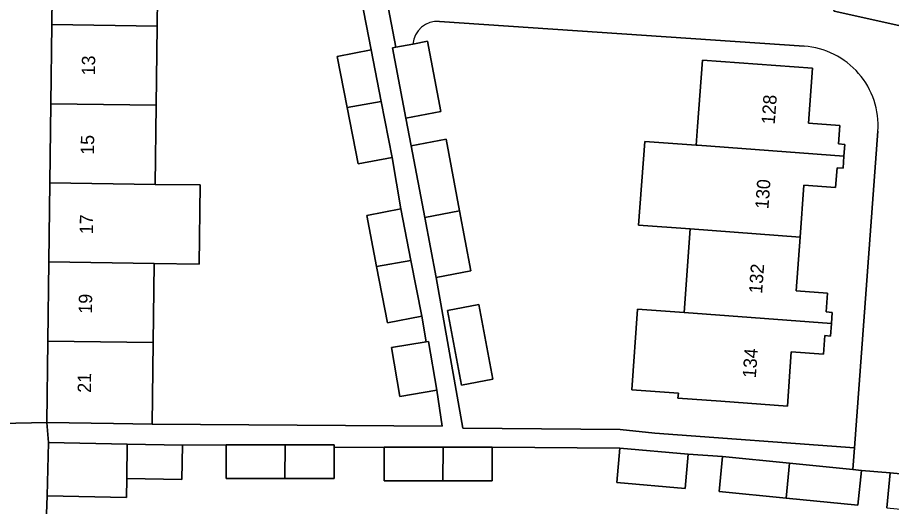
# Model space of a CAD drawing. Extents: x 163683 to 164494, y 382709 to 383872.
# Drawn here: x 164204 to 164269.7, y 383459.6 to 383496.3 of the extents above; entities that cross this region are included whole.
import ezdxf

# ---------------------------------------------------------------- set-up
doc = ezdxf.new("R2010")
doc.units = 0
for name, color, linetype in [('IMGEO_Erf', 7, 'Continuous'), ('IMGEO_Pand', 7, 'Continuous'), ('IMGEO_Pand_nummerreeks', 7, 'Continuous'), ('IMGEO_Voetpad_open', 7, 'Continuous')]:
    doc.layers.add(name, color=color, linetype=linetype)

msp = doc.modelspace()

# ---------------------------------------------------------------- linework, layer by layer
at = {"layer": 'IMGEO_Erf'}
for points in [[(164253.12, 383535.675), (164254.587, 383530.934), (164256.161, 383525.845), (164253.686, 383525.079), (164254.373, 383522.912), (164256.854, 383523.68), (164258.344, 383518.862), (164259.895, 383513.85), (164257.414, 383513.082), (164258.082, 383510.919), (164260.578, 383511.691), (164262.095, 383506.787), (164263.654, 383501.748), (164261.158, 383500.976), (164261.461, 383500), (164261.531, 383499.773), (164262.258, 383500), (164266.303, 383501.262), (164266.697, 383500), (164267.047, 383498.876), (164264.969, 383498.228), (164265.356, 383496.791), (164275.152, 383494.614)], [(164202.751, 383465.821), (164206.24, 383465.895), (164206.318, 383472.01), (164206.394, 383477.952), (164206.47, 383483.893), (164206.545, 383489.835), (164206.621, 383495.776), (164206.675, 383500)], [(164214.576, 383500), (164214.521, 383495.661), (164214.445, 383489.72), (164214.369, 383483.778), (164217.76, 383483.735), (164217.685, 383477.794), (164214.294, 383477.837), (164214.218, 383471.896), (164214.14, 383465.772), (164235.907, 383465.619), (164235.521, 383468.312), (164232.735, 383467.841), (164232.114, 383471.516), (164234.705, 383471.954), (164234.38, 383473.878), (164231.824, 383473.38), (164230.999, 383477.615), (164230.251, 383481.45), (164232.807, 383481.948), (164232.158, 383485.81), (164229.602, 383485.312), (164228.777, 383489.547), (164228.029, 383493.382), (164230.585, 383493.88), (164229.827, 383497.769)], [(164263.088, 383494.152), (164235.713, 383496.018)], [(164233.716, 383494.319), (164234.815, 383494.527), (164235.813, 383489.26), (164233.199, 383488.764), (164233.595, 383486.675), (164236.209, 383487.171), (164237.23, 383481.784), (164238.082, 383477.285), (164235.468, 383476.79), (164237.473, 383465.461), (164249.293, 383465.361), (164251.872, 383465.101), (164266.863, 383463.997), (164268.624, 383487.766)], [(164269.3, 383459.492), (164269.562, 383462.121), (164267.391, 383462.295), (164267.132, 383459.687), (164261.736, 383460.223), (164256.706, 383460.723), (164256.965, 383463.331), (164254.379, 383463.526), (164254.155, 383460.934), (164249.034, 383461.376), (164249.257, 383463.968), (164239.664, 383464.033), (164239.664, 383461.507), (164235.96, 383461.507), (164231.569, 383461.507), (164231.569, 383464.033), (164227.806, 383464.023), (164227.806, 383461.687), (164224.102, 383461.687), (164219.711, 383461.687), (164219.711, 383464.213), (164216.424, 383464.195), (164216.375, 383461.617), (164212.24, 383461.681), (164212.218, 383460.254), (164206.268, 383460.383), (164206.057, 383454.918)]]:
    msp.add_lwpolyline(points, dxfattribs=at)
for points in [[(164254.539, 383480.435), (164250.67, 383480.723), (164251.138, 383487.012), (164254.992, 383486.726), (164255.093, 383488.13), (164255.452, 383493.116), (164263.726, 383492.52), (164263.427, 383488.365), (164265.772, 383488.196), (164265.672, 383486.813), (164266.143, 383486.779), (164266.08, 383485.9), (164266.014, 383484.991), (164265.566, 383485.023), (164265.459, 383483.546), (164263.068, 383483.718), (164262.788, 383479.821), (164262.497, 383475.784), (164264.841, 383475.615), (164264.739, 383474.202), (164265.201, 383474.169), (164265.14, 383473.322), (164265.073, 383472.386), (164264.64, 383472.417), (164264.54, 383471.025), (164262.127, 383471.199), (164261.834, 383467.127), (164256.847, 383467.486), (164253.623, 383467.718), (164253.651, 383468.101), (164250.151, 383468.353), (164250.586, 383474.397), (164254.086, 383474.145)], [(164238.665, 383474.757), (164239.728, 383469.145), (164237.369, 383468.698), (164236.306, 383474.31)]]:
    msp.add_lwpolyline(points, close=True, dxfattribs=at)
for centre, radius, start, end in [((164235.576, 383494.156), 1.867, 85.79461, 174.98608), ((164262.692, 383488.216), 5.949, 355.66189, 86.1819)]:
    msp.add_arc(centre, radius, start, end, dxfattribs=at)
at = {"layer": 'IMGEO_Pand'}
for points in [[(164206.621, 383495.776), (164214.521, 383495.661), (164214.576, 383500), (164214.596, 383501.601), (164206.697, 383501.724), (164206.675, 383500)], [(164206.621, 383495.776), (164206.545, 383489.835), (164214.445, 383489.72), (164214.521, 383495.661)], [(164233.716, 383494.319), (164232.451, 383494.079), (164232.201, 383494.032), (164233.199, 383488.764), (164235.813, 383489.26), (164234.815, 383494.527)], [(164231.342, 383489.995), (164230.585, 383493.88), (164228.029, 383493.382), (164228.777, 383489.547)], [(164254.992, 383486.726), (164255.093, 383486.718), (164266.08, 383485.9), (164266.143, 383486.779), (164265.672, 383486.813), (164265.772, 383488.196), (164263.427, 383488.365), (164263.726, 383492.52), (164255.452, 383493.116), (164255.093, 383488.13)], [(164231.342, 383489.995), (164228.777, 383489.547), (164229.602, 383485.312), (164232.158, 383485.81)], [(164206.545, 383489.835), (164206.47, 383483.893), (164214.369, 383483.778), (164214.445, 383489.72)], [(164236.209, 383487.171), (164233.595, 383486.675), (164234.615, 383481.289), (164237.23, 383481.784)], [(164265.566, 383485.023), (164266.014, 383484.991), (164266.08, 383485.9), (164255.093, 383486.718), (164254.992, 383486.726), (164251.138, 383487.012), (164250.67, 383480.723), (164254.539, 383480.435), (164262.788, 383479.821), (164263.068, 383483.718), (164265.459, 383483.546)], [(164214.369, 383483.778), (164206.47, 383483.893), (164206.394, 383477.952), (164214.294, 383477.837), (164217.685, 383477.794), (164217.76, 383483.735)], [(164230.999, 383477.615), (164233.564, 383478.063), (164232.807, 383481.948), (164230.251, 383481.45)], [(164237.23, 383481.784), (164234.615, 383481.289), (164235.468, 383476.79), (164238.082, 383477.285)], [(164254.086, 383474.145), (164265.14, 383473.322), (164265.201, 383474.169), (164264.739, 383474.202), (164264.841, 383475.615), (164262.497, 383475.784), (164262.788, 383479.821), (164254.539, 383480.435)], [(164206.318, 383472.01), (164214.218, 383471.896), (164214.294, 383477.837), (164206.394, 383477.952)], [(164230.999, 383477.615), (164231.824, 383473.38), (164234.38, 383473.878), (164233.564, 383478.063)], [(164236.306, 383474.31), (164237.369, 383468.698), (164239.728, 383469.145), (164238.665, 383474.757)], [(164262.127, 383471.199), (164264.54, 383471.025), (164264.64, 383472.417), (164265.073, 383472.386), (164265.14, 383473.322), (164254.086, 383474.145), (164250.586, 383474.397), (164250.151, 383468.353), (164253.651, 383468.101), (164253.623, 383467.718), (164256.847, 383467.486), (164261.834, 383467.127)], [(164206.318, 383472.01), (164206.24, 383465.895), (164211.24, 383465.817), (164214.14, 383465.772), (164214.218, 383471.896)], [(164234.9, 383471.987), (164234.705, 383471.954), (164232.114, 383471.516), (164232.735, 383467.841), (164235.521, 383468.312)], [(164212.28, 383464.273), (164206.355, 383464.385), (164206.268, 383460.383), (164212.218, 383460.254), (164212.24, 383461.681)], [(164216.424, 383464.195), (164212.28, 383464.273), (164212.24, 383461.681), (164216.375, 383461.617)], [(164224.102, 383461.687), (164224.14, 383464.213), (164219.711, 383464.213), (164219.711, 383461.687)], [(164227.806, 383464.023), (164227.806, 383464.213), (164224.14, 383464.213), (164224.102, 383461.687), (164227.806, 383461.687)], [(164235.96, 383461.507), (164235.998, 383464.033), (164231.569, 383464.033), (164231.569, 383461.507)], [(164235.96, 383461.507), (164239.664, 383461.507), (164239.664, 383464.033), (164235.998, 383464.033)], [(164254.379, 383463.526), (164249.257, 383463.968), (164249.034, 383461.376), (164254.155, 383460.934)], [(164261.736, 383460.223), (164261.995, 383462.831), (164256.965, 383463.331), (164256.706, 383460.723)], [(164261.736, 383460.223), (164267.132, 383459.687), (164267.391, 383462.295), (164266.742, 383462.359), (164261.995, 383462.831)], [(164269.562, 383462.121), (164269.3, 383459.492), (164274.453, 383458.98), (164274.714, 383461.609)]]:
    msp.add_lwpolyline(points, close=True, dxfattribs=at)
at = {"layer": 'IMGEO_Voetpad_open'}
for points in [[(164236.079, 383533.594), (164210.794, 383533.927), (164205.665, 383533.708), (164203.22, 383533.389), (164203.243, 383531.617), (164207.078, 383531.602), (164214.978, 383531.481), (164225.643, 383531.363), (164232.738, 383531.253), (164235.621, 383531.208), (164235.527, 383525.116), (164235.462, 383520.941), (164235.44, 383519.222), (164235.432, 383518.609), (164227.7, 383518.727), (164231.31, 383500), (164232.451, 383494.079), (164233.716, 383494.319)], [(164229.827, 383497.769), (164230.585, 383493.88), (164231.342, 383489.995), (164232.158, 383485.81), (164232.807, 383481.948), (164233.564, 383478.063), (164234.38, 383473.878), (164234.705, 383471.954), (164234.9, 383471.987), (164235.521, 383468.312), (164235.907, 383465.619), (164214.14, 383465.772), (164211.24, 383465.817), (164206.24, 383465.895), (164206.355, 383464.385), (164212.28, 383464.273), (164216.424, 383464.195), (164219.711, 383464.213), (164224.14, 383464.213), (164227.806, 383464.213), (164227.806, 383464.023), (164231.569, 383464.033), (164235.998, 383464.033), (164239.664, 383464.033), (164249.257, 383463.968), (164254.379, 383463.526), (164256.965, 383463.331), (164261.995, 383462.831), (164266.742, 383462.359), (164266.863, 383463.997), (164251.872, 383465.101), (164249.293, 383465.361), (164237.473, 383465.461), (164235.468, 383476.79), (164234.615, 383481.289), (164233.595, 383486.675), (164233.199, 383488.764), (164232.201, 383494.032), (164232.451, 383494.079), (164231.31, 383500)], [(164288.195, 383495.602), (164275.152, 383494.614), (164265.356, 383496.791), (164264.969, 383498.228), (164262.275, 383497.387), (164258.557, 383497.659)], [(164235.713, 383496.018), (164263.088, 383494.152)], [(164268.624, 383487.766), (164266.863, 383463.997), (164266.742, 383462.359), (164267.391, 383462.295), (164269.562, 383462.121), (164274.714, 383461.609), (164278.142, 383461.303)], [(164206.057, 383454.918), (164206.268, 383460.383), (164206.355, 383464.385), (164206.24, 383465.895), (164202.751, 383465.821)]]:
    msp.add_lwpolyline(points, dxfattribs=at)
for centre, radius, start, end in [((164235.576, 383494.156), 1.867, 85.79461, 174.98608), ((164262.692, 383488.216), 5.949, 355.66189, 86.1819)]:
    msp.add_arc(centre, radius, start, end, dxfattribs=at)

# ---------------------------------------------------------------- texts
at = {"layer": 'IMGEO_Pand_nummerreeks'}
for s, rotation, p in [('13', 89.26854, (164209.854, 383491.964)), ('128', 85.73884, (164260.882, 383488.253)), ('15', 89.26854, (164209.777, 383485.998)), ('130', 85.7374, (164260.409, 383481.904)), ('17', 89.26682, (164209.701, 383480.033)), ('132', 85.73884, (164259.935, 383475.551)), ('19', 89.26854, (164209.625, 383474.067)), ('134', 85.7374, (164259.462, 383469.204)), ('21', 89.26854, (164209.549, 383468.123))]:
    msp.add_text(s, height=1, rotation=rotation, dxfattribs=at).set_placement(p)

doc.saveas('drawing.dxf')
